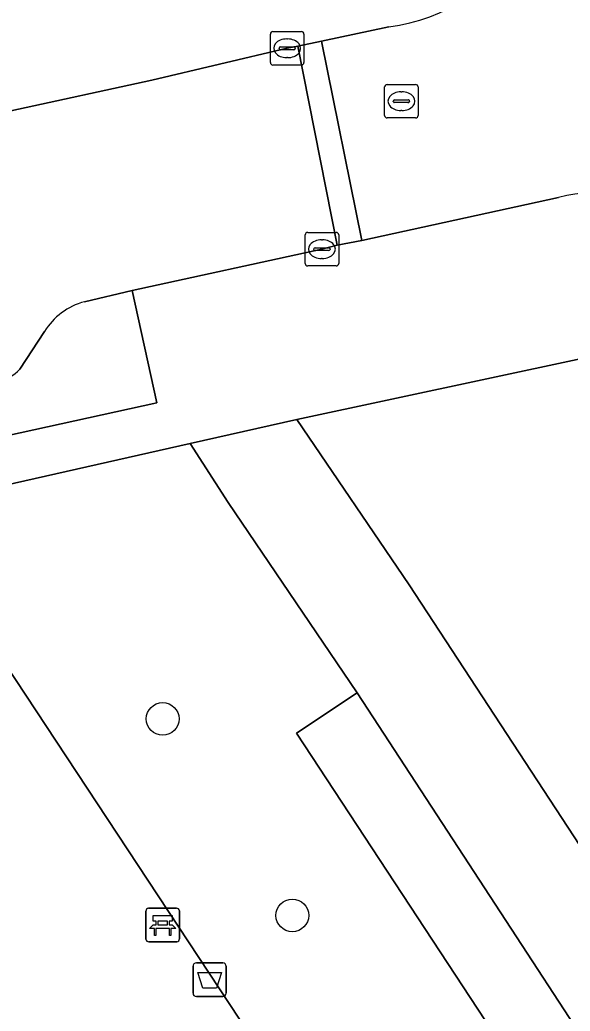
# Model space of a CAD drawing. Extents: x 160030 to 160839, y 385325 to 386450.
# Drawn here: x 160560.55 to 160576.99, y 385843.66 to 385873.29 of the extents above; entities that cross this region are included whole.
import ezdxf

# ---------------------------------------------------------------- set-up
doc = ezdxf.new("R2010")
doc.units = 0
for name, color, linetype in [('IMGEO_Afvalbak', 7, 'Continuous'), ('IMGEO_Bank', 7, 'Continuous'), ('IMGEO_Boom', 7, 'Continuous'), ('IMGEO_Groenvoorziening', 7, 'Continuous'), ('IMGEO_Kolk', 7, 'Continuous'), ('IMGEO_Rijbaan_lokaal_gesloten', 7, 'Continuous'), ('IMGEO_Rijbaan_lokaal_open', 7, 'Continuous'), ('IMGEO_Rioolput', 7, 'Continuous'), ('IMGEO_Voetpad_open', 7, 'Continuous')]:
    doc.layers.add(name, color=color, linetype=linetype)

msp = doc.modelspace()

# ---------------------------------------------------------------- linework, layer by layer
at = {"layer": 'IMGEO_Afvalbak'}
for p, q in [((160565.722, 385844.201), (160565.722, 385845.001)), ((160565.722, 385845.001), (160565.722, 385844.201)), ((160565.822, 385845.101), (160566.612, 385845.101)), ((160566.612, 385845.101), (160565.822, 385845.101)), ((160566.712, 385845.001), (160566.712, 385844.201)), ((160566.712, 385844.201), (160566.712, 385845.001)), ((160566.612, 385844.101), (160565.822, 385844.101)), ((160565.822, 385844.101), (160566.612, 385844.101))]:
    msp.add_line(p, q, dxfattribs=at)
msp.add_lwpolyline([(160565.865, 385844.815), (160566.569, 385844.815), (160566.42, 385844.345), (160566.014, 385844.345), (160565.865, 385844.815)], dxfattribs=at)
for centre, start, end in [((160565.822, 385845.001), 90, 180), ((160565.822, 385845.001), 90, 180), ((160566.612, 385845.001), 0, 90), ((160566.612, 385845.001), 360, 90), ((160565.822, 385844.201), 180, 270), ((160565.822, 385844.201), 180, 270), ((160566.612, 385844.201), 270, 0), ((160566.612, 385844.201), 270, 0)]:
    msp.add_arc(centre, 0.1, start, end, dxfattribs=at)
at = {"layer": 'IMGEO_Bank'}
for p, q in [((160564.39, 385846.736), (160565.231, 385846.736)), ((160565.231, 385846.736), (160564.39, 385846.736)), ((160564.315, 385845.811), (160564.315, 385846.652)), ((160564.315, 385846.652), (160564.315, 385845.811)), ((160565.315, 385846.661), (160565.315, 385845.82)), ((160565.315, 385845.82), (160565.315, 385846.661)), ((160565.012, 385846.134), (160564.619, 385846.134)), ((160564.624, 385846.242), (160564.624, 385846.348)), ((160564.668, 385846.348), (160564.668, 385846.242)), ((160564.956, 385846.354), (160564.674, 385846.354)), ((160564.674, 385846.236), (160564.956, 385846.236)), ((160564.962, 385846.242), (160564.962, 385846.348)), ((160565.006, 385846.348), (160565.006, 385846.242)), ((160565.24, 385845.736), (160564.399, 385845.736)), ((160564.399, 385845.736), (160565.24, 385845.736))]:
    msp.add_line(p, q, dxfattribs=at)
for points in [[(160564.618, 385846.354), (160564.532, 385846.354), (160564.532, 385846.515), (160565.095, 385846.515), (160565.095, 385846.354), (160565.012, 385846.354)], [(160564.562, 385846.134), (160564.42, 385846.134), (160564.532, 385846.236), (160564.618, 385846.236)], [(160564.612, 385846.127), (160564.612, 385845.92), (160564.569, 385845.92), (160564.569, 385846.127)], [(160565.012, 385846.236), (160565.095, 385846.236), (160565.207, 385846.134), (160565.068, 385846.134)], [(160565.062, 385846.127), (160565.062, 385845.92), (160565.018, 385845.92), (160565.018, 385846.127)]]:
    msp.add_lwpolyline(points, dxfattribs=at)
for centre, radius, start, end in [((160564.393, 385846.658), 0.0779, 92.4484, 184.2845), ((160564.393, 385846.658), 0.0779, 92.4484, 184.2845), ((160565.237, 385846.658), 0.0779, 2.4484, 94.2845), ((160565.237, 385846.658), 0.0779, 2.4484, 94.2845), ((160564.562, 385846.127), 0.00671, 2.8957, 87.1043), ((160564.619, 385846.127), 0.00671, 92.8957, 177.1043), ((160564.617, 385846.347), 0.00671, 2.8957, 87.1043), ((160564.617, 385846.243), 0.00671, 272.8957, 357.1043), ((160564.674, 385846.347), 0.00671, 92.8957, 177.1043), ((160564.674, 385846.243), 0.00671, 182.8957, 267.1043), ((160564.956, 385846.347), 0.00671, 2.8957, 87.1043), ((160564.956, 385846.243), 0.00671, 272.8957, 357.1043), ((160565.013, 385846.347), 0.00671, 92.8957, 177.1043), ((160565.013, 385846.243), 0.00671, 182.8957, 267.1043), ((160565.011, 385846.127), 0.00671, 2.8957, 87.1043), ((160565.068, 385846.127), 0.00671, 92.8957, 177.1043), ((160564.393, 385845.814), 0.0779, 182.4484, 274.2845), ((160564.393, 385845.814), 0.0779, 182.4484, 274.2845), ((160565.237, 385845.814), 0.0779, 272.4484, 4.2845), ((160565.237, 385845.814), 0.0779, 272.4484, 4.2845)]:
    msp.add_arc(centre, radius, start, end, dxfattribs=at)
at = {"layer": 'IMGEO_Boom'}
for centre in [(160564.815, 385852.395), (160568.689, 385846.522)]:
    msp.add_circle(centre, 0.489, dxfattribs=at)
at = {"layer": 'IMGEO_Groenvoorziening'}
for points in [[(160559.926, 385862.458), (160559.783, 385862.419), (160560.154, 385860.851), (160564.643, 385861.839), (160563.9, 385865.201)], [(160563.9, 385865.201), (160562.479, 385864.863)], [(160561.283, 385863.969), (160560.55, 385862.843)], [(160577.337, 385863.171), (160568.827, 385861.348), (160572.177, 385856.403), (160591.68, 385826.597), (160591.709, 385826.616), (160595.425, 385829.067), (160586.344, 385848.363)]]:
    msp.add_lwpolyline(points, dxfattribs=at)
msp.add_lwpolyline([(160568.811, 385851.972), (160570.625, 385853.173), (160566.768, 385858.861), (160565.636, 385860.622), (160558.524, 385859.023), (160559.502, 385854.948), (160580.186, 385823.589), (160586.954, 385828.168), (160581.885, 385835.921), (160580.1, 385834.771)], close=True, dxfattribs=at)
for centre, radius, start, end in [((160562.995, 385862.926), 2.004, 104.9093, 148.6464), ((160559.425, 385863.969), 1.592, 288.3575, 314.9906)]:
    msp.add_arc(centre, radius, start, end, dxfattribs=at)
at = {"layer": 'IMGEO_Kolk'}
for p, q in [((160568.034, 385872.012), (160568.034, 385872.864)), ((160568.109, 385872.938), (160568.961, 385872.938)), ((160569.035, 385872.864), (160569.035, 385872.012)), ((160568.522, 385872.718), (160568.547, 385872.718)), ((160568.293, 385872.432), (160568.293, 385872.444)), ((160568.731, 385872.395), (160568.333, 385872.395)), ((160568.336, 385872.481), (160568.734, 385872.481)), ((160568.777, 385872.444), (160568.777, 385872.432)), ((160568.961, 385871.938), (160568.109, 385871.938)), ((160568.545, 385872.158), (160568.52, 385872.158)), ((160569.147, 385866.934), (160569.999, 385866.934)), ((160569.072, 385866.008), (160569.072, 385866.86)), ((160569.56, 385866.714), (160569.585, 385866.714)), ((160570.073, 385866.86), (160570.073, 385866.008)), ((160569.331, 385866.428), (160569.331, 385866.44)), ((160569.769, 385866.391), (160569.371, 385866.391)), ((160569.374, 385866.477), (160569.772, 385866.477)), ((160569.815, 385866.44), (160569.815, 385866.428)), ((160569.583, 385866.154), (160569.558, 385866.154)), ((160569.999, 385865.934), (160569.147, 385865.934))]:
    msp.add_line(p, q, dxfattribs=at)
for points in [[(160568.034, 385872.012), (160568.034, 385872.864)], [(160568.109, 385872.938), (160568.961, 385872.938)], [(160569.035, 385872.864), (160569.035, 385872.012)], [(160568.961, 385871.938), (160568.109, 385871.938)], [(160569.147, 385866.934), (160569.999, 385866.934)], [(160569.072, 385866.008), (160569.072, 385866.86)], [(160570.073, 385866.86), (160570.073, 385866.008)], [(160569.999, 385865.934), (160569.147, 385865.934)]]:
    msp.add_lwpolyline(points, dxfattribs=at)
for centre, radius, start, end in [((160568.111, 385872.862), 0.0765, 91.552, 178.448), ((160568.111, 385872.862), 0.0765, 91.552, 178.448), ((160568.959, 385872.862), 0.0765, 1.552, 88.448), ((160568.959, 385872.862), 0.0765, 1.552, 88.448), ((160568.333, 385872.441), 0.0403, 85.8775, 175.7526), ((160568.33, 385872.431), 0.0366, 178.938, 274.7102), ((160568.734, 385872.438), 0.043, 264.8664, 352.4533), ((160568.738, 385872.443), 0.0386, 1.7309, 96.639), ((160568.111, 385872.014), 0.0765, 181.552, 268.448), ((160568.111, 385872.014), 0.0765, 181.552, 268.448), ((160568.959, 385872.014), 0.0765, 271.552, 358.448), ((160568.959, 385872.014), 0.0765, 271.552, 358.448), ((160569.149, 385866.858), 0.0765, 91.552, 178.448), ((160569.149, 385866.858), 0.0765, 91.552, 178.448), ((160569.997, 385866.858), 0.0765, 1.552, 88.448), ((160569.997, 385866.858), 0.0765, 1.552, 88.448), ((160569.371, 385866.437), 0.0403, 85.8775, 175.7526), ((160569.368, 385866.427), 0.0366, 178.938, 274.7102), ((160569.772, 385866.434), 0.043, 264.8664, 352.4533), ((160569.776, 385866.439), 0.0386, 1.7309, 96.639), ((160569.149, 385866.01), 0.0765, 181.552, 268.448), ((160569.149, 385866.01), 0.0765, 181.552, 268.448), ((160569.997, 385866.01), 0.0765, 271.552, 358.448), ((160569.997, 385866.01), 0.0765, 271.552, 358.448)]:
    msp.add_arc(centre, radius, start, end, dxfattribs=at)
for centre, major_axis, ratio, start_param, end_param in [((160568.521, 385872.438), (-0.387, 0.002), 0.722429, 4.712389, 7.853982), ((160568.546, 385872.438), (-0.39, 0.002), 0.717154, 1.570796, 4.712389), ((160569.559, 385866.434), (-0.387, 0.002), 0.722429, 4.712389, 7.853982), ((160569.584, 385866.434), (-0.39, 0.002), 0.717154, 1.570796, 4.712389)]:
    msp.add_ellipse(centre, major_axis=major_axis, ratio=ratio, start_param=start_param, end_param=end_param, dxfattribs=at)
at = {"layer": 'IMGEO_Rijbaan_lokaal_gesloten'}
for points in [[(160562.479, 385864.863), (160563.9, 385865.201), (160569.573, 385866.434), (160570.023, 385866.551), (160568.854, 385872.498), (160568.535, 385872.438), (160564.495, 385871.487), (160560.283, 385870.566), (160538.297, 385865.844)], [(160560.55, 385862.843), (160561.283, 385863.969)]]:
    msp.add_lwpolyline(points, dxfattribs=at)
for centre, radius, start, end in [((160562.995, 385862.926), 2.004, 104.9093, 148.6464), ((160559.425, 385863.969), 1.592, 288.3575, 314.9906)]:
    msp.add_arc(centre, radius, start, end, dxfattribs=at)
at = {"layer": 'IMGEO_Rijbaan_lokaal_open'}
msp.add_lwpolyline([(160571.571, 385873.083), (160569.559, 385872.651), (160570.762, 385866.698), (160576.636, 385867.982)], dxfattribs=at)
msp.add_lwpolyline([(160569.559, 385872.651), (160568.854, 385872.498), (160570.023, 385866.551), (160570.762, 385866.698)], close=True, dxfattribs=at)
for centre, radius, start, end in [((160570.9, 385878.471), 5.43, 277.1036, 22.7182), ((160577.941, 385862.339), 5.792, 26.0001, 103.0226)]:
    msp.add_arc(centre, radius, start, end, dxfattribs=at)
at = {"layer": 'IMGEO_Rioolput'}
for p, q in [((160571.52, 385871.356), (160572.372, 385871.356)), ((160571.445, 385870.43), (160571.445, 385871.282)), ((160571.933, 385871.136), (160571.958, 385871.136)), ((160572.446, 385871.282), (160572.446, 385870.43)), ((160571.704, 385870.85), (160571.704, 385870.862)), ((160572.142, 385870.813), (160571.744, 385870.813)), ((160571.747, 385870.899), (160572.145, 385870.899)), ((160572.188, 385870.862), (160572.188, 385870.85)), ((160571.956, 385870.576), (160571.931, 385870.576)), ((160572.372, 385870.356), (160571.52, 385870.356))]:
    msp.add_line(p, q, dxfattribs=at)
for points in [[(160571.52, 385871.356), (160572.372, 385871.356)], [(160571.445, 385870.43), (160571.445, 385871.282)], [(160572.446, 385871.282), (160572.446, 385870.43)], [(160572.372, 385870.356), (160571.52, 385870.356)]]:
    msp.add_lwpolyline(points, dxfattribs=at)
for centre, radius, start, end in [((160571.522, 385871.28), 0.0765, 91.552, 178.448), ((160571.522, 385871.28), 0.0765, 91.552, 178.448), ((160572.37, 385871.28), 0.0765, 1.552, 88.448), ((160572.37, 385871.28), 0.0765, 1.552, 88.448), ((160571.744, 385870.859), 0.0403, 85.8775, 175.7526), ((160571.741, 385870.849), 0.0366, 178.938, 274.7102), ((160572.145, 385870.856), 0.043, 264.8664, 352.4533), ((160572.149, 385870.861), 0.0386, 1.7309, 96.639), ((160571.522, 385870.432), 0.0765, 181.552, 268.448), ((160571.522, 385870.432), 0.0765, 181.552, 268.448), ((160572.37, 385870.432), 0.0765, 271.552, 358.448), ((160572.37, 385870.432), 0.0765, 271.552, 358.448)]:
    msp.add_arc(centre, radius, start, end, dxfattribs=at)
for centre, major_axis, ratio, start_param, end_param in [((160571.932, 385870.856), (-0.387, 0.002), 0.722429, 4.712389, 7.853982), ((160571.957, 385870.856), (-0.39, 0.002), 0.717154, 1.570796, 4.712389)]:
    msp.add_ellipse(centre, major_axis=major_axis, ratio=ratio, start_param=start_param, end_param=end_param, dxfattribs=at)
at = {"layer": 'IMGEO_Voetpad_open'}
for points in [[(160538.297, 385865.844), (160560.283, 385870.566), (160564.495, 385871.487), (160568.535, 385872.438), (160568.854, 385872.498), (160569.559, 385872.651), (160571.571, 385873.083)], [(160576.636, 385867.982), (160570.762, 385866.698), (160570.023, 385866.551), (160569.573, 385866.434), (160563.9, 385865.201), (160564.643, 385861.839), (160560.154, 385860.851), (160559.783, 385862.419), (160558.365, 385862.096), (160545.546, 385859.316), (160542.336, 385858.577), (160539.333, 385858.11), (160535.8, 385856.982), (160531.503, 385855.379), (160528.404, 385854.463), (160527.472, 385854.076), (160525.708, 385853.14), (160522.034, 385851.425)], [(160556.95, 385858.654), (160558.524, 385859.023), (160565.636, 385860.622), (160568.827, 385861.348), (160577.337, 385863.171)]]:
    msp.add_lwpolyline(points, dxfattribs=at)
for points in [[(160572.177, 385856.403), (160568.827, 385861.348), (160565.636, 385860.622), (160566.768, 385858.861), (160570.625, 385853.173), (160581.885, 385835.921), (160586.954, 385828.168), (160580.186, 385823.589), (160582.292, 385820.407), (160591.68, 385826.597)], [(160559.502, 385854.948), (160558.524, 385859.023), (160556.95, 385858.654), (160557.922, 385854.24), (160521.086, 385829.882), (160523.077, 385827.039), (160528.35, 385830.589), (160547.476, 385801.631), (160543.669, 385799.137), (160545.925, 385796.001), (160550.339, 385798.911), (160552.868, 385800.432), (160553.233, 385800.651), (160579.799, 385818.288), (160582.292, 385820.407), (160580.186, 385823.589)], [(160570.625, 385853.173), (160568.811, 385851.972), (160580.1, 385834.771), (160581.885, 385835.921)]]:
    msp.add_lwpolyline(points, close=True, dxfattribs=at)
for centre, radius, start, end in [((160570.9, 385878.471), 5.43, 277.1036, 22.7182), ((160577.941, 385862.339), 5.792, 26.0001, 103.0226)]:
    msp.add_arc(centre, radius, start, end, dxfattribs=at)

doc.saveas('drawing.dxf')
